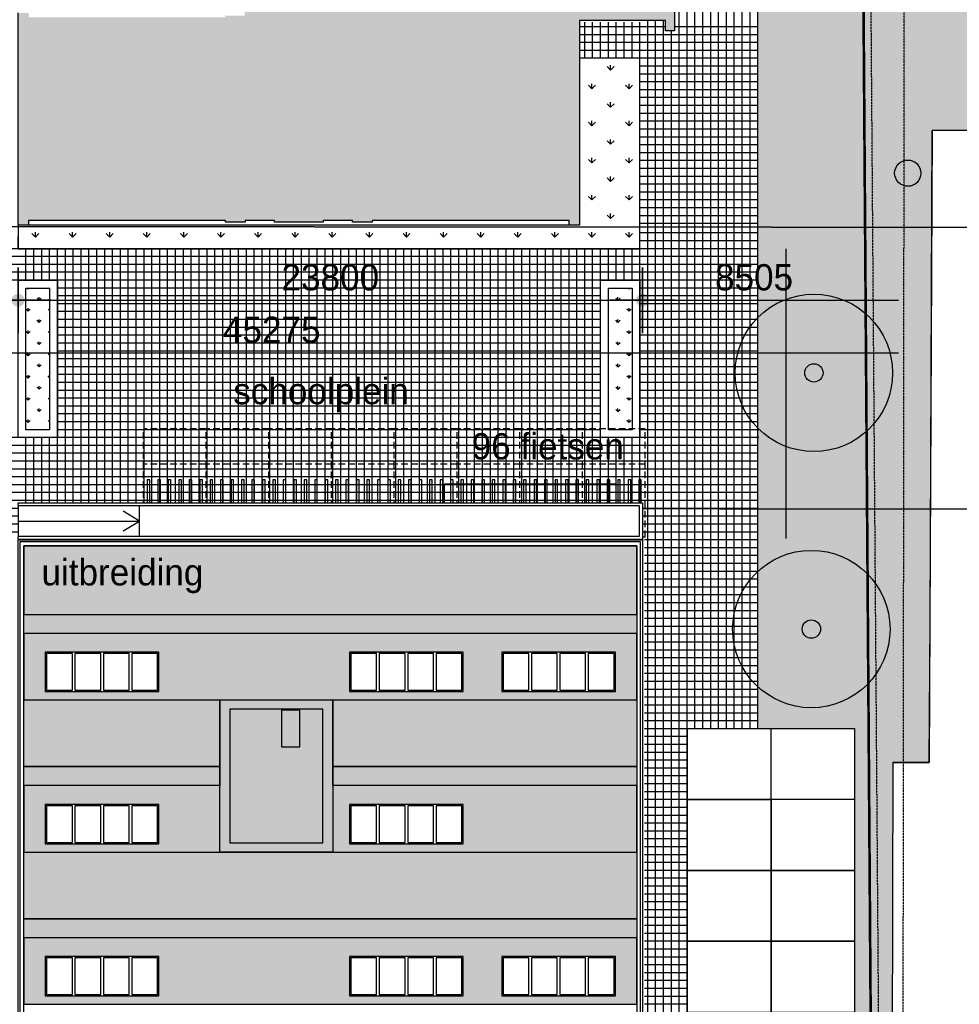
# Model space of a CAD drawing. Header units: millimetres. Extents: x -297000 to 504135, y -166520 to 252050.
# Tile 280 of 416: x -199298 to -163482, y 115711 to 153244. Entities that reach past the tile are written whole.
import ezdxf
from ezdxf.xclip import XClip

# ---------------------------------------------------------------- set-up
doc = ezdxf.new("R2010")
doc.units = ezdxf.units.MM
doc.header["$MEASUREMENT"] = 0
doc.header["$XCLIPFRAME"] = 0
doc.set_wipeout_variables(frame=1)
for name, pattern in [('CENTER', [50.8, 31.75, -6.35, 6.35, -6.35]), ('dSV_DASHED02', [0.9525, 0.635, -0.3175]), ('dSV_DASHED12', [0.5, 0.3, -0.2]), ('dSV_HIDDEN', [0.9525, 0.635, -0.3175]), ('HIDDEN', [0.375, 0.25, -0.125]), ('HIDDENX2', [0.75, 0.5, -0.25])]:
    doc.linetypes.add(name, pattern=pattern)
doc.layers.get('Defpoints').update_dxf_attribs({"color": 6})
for name, color, linetype in [('0-SOLID1', 253, 'Continuous'), ('000_bestrating', 9, 'Continuous'), ('000_bestratinghatch', 251, 'Continuous'), ('000_FRAME_G', 7, 'Continuous'), ('000_green', 52, 'Continuous'), ('000_rooilijnen', 30, 'Continuous'), ('000_straatmeubels', 1, 'Continuous'), ('00waarschijnlijke bouwvlek', 1, 'Continuous'), ('010_D0500_D', 1, 'Continuous'), ('210_WALEX_E', 2, 'Continuous'), ('220_WALIN_G', 1, 'Continuous'), ('240_STAIR_G', 1, 'Continuous'), ('890_FURNI_G', 8, 'Continuous'), ('ALG_Projectgrens', 3, 'dSV_BLOKLIJN03'), ('MB_bebouwing', 7, 'Continuous'), ('MB_boom', 8, 'Continuous'), ('MB_gebr_scheiding_verh', 8, 'Continuous'), ('MB_meubilair', 9, 'Continuous'), ('MB_uitbouw_zwevend', 9, 'dSV_DASHED02'), ('MB_verhard', 8, 'Continuous'), ('NW_Uitgiftegrens_Fictief', 3, 'dSV_HIDDEN'), ('VELOPA-Hidden', 3, 'HIDDEN')]:
    doc.layers.add(name, color=color, linetype=linetype)
doc.layers.add('070_DRAID_N', color=30, linetype='Continuous', plot=False)
doc.styles.add('VMX 2 MEDIUM 100', font='unvr55w.TTF', dxfattribs={"height": 200})
doc.styles.add('VMX 2 MEDIUM 500', font='unvr55w.TTF', dxfattribs={"height": 1000})
doc.linetypes.add('dSV_BLOKLIJN03', pattern='A,0,-1,[139,dSV.shx,S=1,R=0,X=0,Y=0],-1.5,[141,dSV.shx,S=1,R=0,X=0,Y=0],-1', length=3.5)
doc.dimstyles.get("Standard").update_dxf_attribs({"dimtxt": 0.18, "dimasz": 0.18, "dimexe": 0.18, "dimexo": 0.0625, "dimgap": 0.09, "dimtad": 0, "dimtih": 1, "dimtoh": 1, "dimdec": 4, "dimzin": 0, "dimdsep": 46, "dimtxsty": 'Standard', "dimcen": 0.09, "dimadec": 0, "dimazin": 0, "dimtfac": 1, "dimtdec": 4, "dimtofl": 0, "dimtmove": 0, "dimatfit": 3, "dimfxl": 0, "dimtolj": 1, "dimtzin": 0, "dimarcsym": 0})
doc.dimstyles.new('VMX 500', dxfattribs={"dimscale": 500, "dimtxt": 1, "dimasz": 1, "dimexe": 2, "dimexo": 2, "dimgap": 0.7, "dimtad": 1, "dimdec": 0, "dimdsep": 46, "dimtxsty": 'VMX 2 MEDIUM 500', "dimblk1": 'VMX-DIM-ARROW', "dimblk2": 'VMX-DIM-ARROW', "dimsah": 1, "dimcen": 1, "dimdle": 2, "dimse1": 1, "dimse2": 1, "dimclrd": 256, "dimclre": 256, "dimclrt": 256, "dimadec": 0, "dimazin": 0, "dimtm": 1e-09, "dimtfac": 1, "dimtdec": 0, "dimtmove": 2, "dimatfit": 2, "dimldrblk": 'VMX-DIM-ARROW', "dimfxl": 0, "dimtolj": 2, "dimlwd": -1, "dimarcsym": 0})

# ---------------------------------------------------------------- blocks, each defined once
blk = doc.blocks.new('2')
at = {"layer": '890_FURNI_G'}
for points in [[(324751, 79133), (326927, 79133), (326927, 79033), (324751, 79033)], [(324751, 78733), (326927, 78733), (326927, 78633), (324751, 78633)], [(324751, 78333), (326927, 78333), (326927, 78233), (324751, 78233)], [(324751, 77933), (326927, 77933), (326927, 77833), (324751, 77833)], [(324751, 77533), (326927, 77533), (326927, 77433), (324751, 77433)], [(324751, 77133), (326927, 77133), (326927, 77033), (324751, 77033)]]:
    blk.add_lwpolyline(points, close=True, dxfattribs=at)
at = {"layer": 'Defpoints', "linetype": 'HIDDENX2', "ltscale": 500}
for p, q in [((324751, 79278), (328881, 79278)), ((324751, 79278), (324751, 76888)), ((327531, 79278), (327531, 76888)), ((328881, 79278), (328881, 76888)), ((324751, 76888), (328881, 76888))]:
    blk.add_line(p, q, dxfattribs=at)
blk = doc.blocks.new('*D1188')
at = {"layer": '000_FRAME_G', "color": 0, "lineweight": -2}
for p, q in [((-191354, 309839), (-212754, 309839)), ((-212754, 309839), (-212754, 309390)), ((-212754, 308940), (-212754, 309389)), ((-212754, 308939), (-212754, 308939))]:
    blk.add_line(p, q, dxfattribs=at)
at = {"layer": '000_FRAME_G', "color": 0}
for points in [[(-212754, 309839), (-212754, 309839), (-212754, 309839)], [(-212754, 308940), (-212754, 308940), (-212754, 308939)]]:
    blk.add_solid(points, dxfattribs=at)
at = {"layer": 'Defpoints', "color": 0}
for p in [(-212754, 309839), (-191354, 309839), (-212754, 308939)]:
    blk.add_point(p, dxfattribs=at)
at = {"layer": '000_FRAME_G', "color": 0, "insert": (-212754, 309389), "char_height": 0.18, "attachment_point": 5}
blk.add_mtext('\\A1;900.0000', dxfattribs=at)
blk = doc.blocks.new('Boom')
at = {"color": 1, "linetype": 'ByBlock', "lineweight": -2}
blk.add_circle((0, 0), 0.35, dxfattribs=at)
blk = doc.blocks.new('Nutskast')
at = {"color": 0, "linetype": 'ByBlock', "lineweight": -2}
blk.add_circle((0, 0), 0.5, dxfattribs=at)
blk = doc.blocks.new('VMX-DIM-ARROW')
h = blk.add_hatch(color=256)
edge = h.paths.add_edge_path()
edge.add_arc((0, 0), 0.5, 0, 360)
for p, q in [((0, 2.5), (0, -2.5)), ((-2.5, 0), (2.5, 0))]:
    blk.add_line(p, q)
blk = doc.blocks.new('*D872')
at = {"layer": '010_D0500_D'}
blk.add_line((-206773, 142549), (-199858, 142549), dxfattribs=at)
at = {"layer": 'Defpoints', "color": 0}
for p in [(-199358, 144515), (-207273, 142549), (-199358, 142549)]:
    blk.add_point(p, dxfattribs=at)
at = {"layer": '010_D0500_D', "xscale": 500, "yscale": 500, "zscale": 500, "rotation": 180}
blk.add_blockref('VMX-DIM-ARROW', (-207273, 142549), dxfattribs=at)
at = {"layer": '010_D0500_D', "xscale": 500, "yscale": 500, "zscale": 500}
blk.add_blockref('VMX-DIM-ARROW', (-199358, 142549), dxfattribs=at)
at = {"layer": '010_D0500_D', "insert": (-203315, 143417), "char_height": 1000, "attachment_point": 5, "style": 'VMX 2 MEDIUM 500'}
blk.add_mtext('\\A2;7915', dxfattribs=at)
blk = doc.blocks.new('*D873')
at = {"layer": '010_D0500_D'}
blk.add_line((-198858, 142549), (-176057, 142549), dxfattribs=at)
at = {"layer": 'Defpoints', "color": 0}
for p in [(-199358, 144515), (-175557, 142549), (-175557, 133411)]:
    blk.add_point(p, dxfattribs=at)
at = {"layer": '010_D0500_D', "xscale": 500, "yscale": 500, "zscale": 500, "rotation": 180}
blk.add_blockref('VMX-DIM-ARROW', (-199358, 142549), dxfattribs=at)
at = {"layer": '010_D0500_D', "xscale": 500, "yscale": 500, "zscale": 500}
blk.add_blockref('VMX-DIM-ARROW', (-175557, 142549), dxfattribs=at)
at = {"layer": '010_D0500_D', "insert": (-187458, 143417), "char_height": 1000, "attachment_point": 5, "style": 'VMX 2 MEDIUM 500'}
blk.add_mtext('\\A2;23800', dxfattribs=at)
blk = doc.blocks.new('*D874')
at = {"layer": '010_D0500_D'}
blk.add_line((-175057, 142550), (-167552, 142550), dxfattribs=at)
at = {"layer": 'Defpoints', "color": 0}
for p in [(-167052, 142550), (-167052, 142550), (-175557, 133411)]:
    blk.add_point(p, dxfattribs=at)
at = {"layer": '010_D0500_D', "xscale": 500, "yscale": 500, "zscale": 500, "rotation": 180}
blk.add_blockref('VMX-DIM-ARROW', (-175557, 142550), dxfattribs=at)
at = {"layer": '010_D0500_D', "xscale": 500, "yscale": 500, "zscale": 500}
blk.add_blockref('VMX-DIM-ARROW', (-167052, 142550), dxfattribs=at)
at = {"layer": '010_D0500_D', "insert": (-171305, 143418), "char_height": 1000, "attachment_point": 5, "style": 'VMX 2 MEDIUM 500'}
blk.add_mtext('\\A2;8505', dxfattribs=at)
blk = doc.blocks.new('*D876')
at = {"layer": '010_D0500_D'}
blk.add_line((-211827, 140550), (-167552, 140550), dxfattribs=at)
at = {"layer": 'Defpoints', "color": 0}
for p in [(-212327, 143053), (-167052, 140550), (-167052, 140550)]:
    blk.add_point(p, dxfattribs=at)
at = {"layer": '010_D0500_D', "xscale": 500, "yscale": 500, "zscale": 500, "rotation": 180}
blk.add_blockref('VMX-DIM-ARROW', (-212327, 140550), dxfattribs=at)
at = {"layer": '010_D0500_D', "xscale": 500, "yscale": 500, "zscale": 500}
blk.add_blockref('VMX-DIM-ARROW', (-167052, 140550), dxfattribs=at)
at = {"layer": '010_D0500_D', "insert": (-189690, 141418), "char_height": 1000, "attachment_point": 5, "style": 'VMX 2 MEDIUM 500'}
blk.add_mtext('\\A2;45275', dxfattribs=at)
blk = doc.blocks.new('1006_X-00.01')
h = blk.add_hatch(color=253)
h.paths.add_polyline_path([(-189174.267, 294996.10558), (-189174.267, 297616.10558), (-212534.267, 297616.10558), (-212534.267, 294996.10558)])
h.paths.add_polyline_path([(-212534.267, 294276.10558), (-212534.267, 294996.10558), (-189174.267, 294996.10558), (-189174.267, 294276.10558)])
h = blk.add_hatch(color=253)
h.paths.add_polyline_path([(-189174.267, 291736.10558), (-189174.267, 289196.10558), (-200761.04716, 289196.10558), (-200761.04716, 291736.10558)])
h.paths.add_polyline_path([(-200761.04716, 288476.10558), (-200761.04716, 289196.10558), (-189174.267, 289196.10558), (-189174.267, 288476.10558)])
h.paths.add_polyline_path([(-205061.11703, 291736.10368), (-205061.11703, 289196.10368), (-212534.267, 289196.10558), (-212534.267, 291736.10558)])
h.paths.add_polyline_path([(-212534.267, 288476.10558), (-212534.267, 289196.10558), (-205061.11703, 289196.10368), (-205061.11703, 288476.0426)])
h = blk.add_hatch(color=253)
h.paths.add_polyline_path([(-189174.267, 285936.10368), (-189174.267, 283396.10368), (-212534.267, 283396.10368), (-212534.267, 285936.10368)])
h.paths.add_polyline_path([(-212534.267, 282676.10368), (-212534.267, 283396.10368), (-189174.267, 283396.10368), (-189174.267, 282676.10368)])
at = {"layer": '0-SOLID1'}
for color, points in [(251, [(-212754.267, 330109.40701), (-212754.267, 338199.40701), (-212354.267, 338199.40701), (-212354.267, 338024.40701), (-204854.267, 338024.40701), (-204854.267, 338089.40701), (-204094.267, 338089.40701), (-204094.267, 338024.40701), (-202984.267, 338024.40701), (-202984.267, 338089.40701), (-201854.267, 338089.40701), (-201854.267, 338024.40701), (-199794.267, 338024.40701), (-199794.267, 338089.40701), (-199254.267, 338089.40701), (-199254.267, 338024.40701), (-191754.267, 338024.40701), (-191754.267, 338199.40701), (-191354.267, 338199.40701), (-191354.267, 330398.40701), (-188079.267, 330398.40701), (-188079.267, 330798.40701), (-187729.267, 330798.40701), (-187729.267, 326619.40701), (-187689.267, 326619.40701), (-187689.267, 321419.40701), (-187729.267, 321419.40701), (-187729.267, 317240.40701), (-188079.267, 317240.40701), (-188079.267, 317640.40701), (-191354.267, 317640.40701), (-191354.267, 309839.40701), (-191754.267, 309839.40701), (-191754.267, 310014.40701), (-199254.267, 310014.40701), (-199254.267, 309949.40701), (-200014.267, 309949.40701), (-200014.267, 310014.40701), (-201124.267, 310014.40701), (-201124.267, 309949.40701), (-202984.267, 309949.40701), (-202984.267, 310014.40701), (-204094.267, 310014.40701), (-204094.267, 309949.40701), (-204854.267, 309949.40701), (-204854.267, 310014.40701), (-212354.267, 310014.40701), (-212354.267, 309839.40701), (-212754.267, 309839.40701), (-212754.267, 317929.40701), (-212354.267, 317929.40701), (-212354.267, 317754.40701), (-204854.267, 317754.40701), (-204854.267, 317819.40701), (-204119.267, 317819.40701), (-204119.267, 330219.40701), (-204854.267, 330219.40701), (-204854.267, 330284.40701), (-212354.267, 330284.40701), (-212354.267, 330109.40701)]), (252, [(-205061.11703, 291736.10558), (-200761.04716, 291736.10558), (-200761.04716, 285936.10558), (-205061.11703, 285936.10558)])]:
    blk.add_hatch(color=color, dxfattribs=at).paths.add_polyline_path(points)
h = blk.add_hatch(color=251, dxfattribs=at)
h.paths.add_polyline_path([(-189174.267, 291736.10558), (-189174.267, 294276.10558), (-212534.267, 294276.10558), (-212534.267, 291736.10558)])
h.paths.add_polyline_path([(-200120.9336, 292056.10558), (-195787.6004, 292056.10558), (-195787.6004, 293556.10558), (-200120.9336, 293556.10558)], flags=16)
h.paths.add_polyline_path([(-194320.9336, 292056.10558), (-189987.6004, 292056.10558), (-189987.6004, 293556.10558), (-194320.9336, 293556.10558)], flags=16)
h.paths.add_polyline_path([(-211720.93361, 292056.10558), (-207387.6004, 292056.10558), (-207387.6004, 293556.10558), (-211720.93361, 293556.10558)], flags=16)
h = blk.add_hatch(color=251, dxfattribs=at)
h.paths.add_polyline_path([(-189174.267, 285936.10558), (-189174.267, 288476.10558), (-200761.04716, 288476.10558), (-200761.04716, 285936.10558)])
h.paths.add_polyline_path([(-200120.93359, 286256.10368), (-195787.60039, 286256.10368), (-195787.60039, 287756.10368), (-200120.93359, 287756.10368)], flags=16)
h.paths.add_polyline_path([(-211720.9336, 286256.10368), (-207387.60039, 286256.10368), (-207387.60039, 287756.10368), (-211720.9336, 287756.10368)], flags=16)
h.paths.add_polyline_path([(-205061.11703, 285936.26563), (-205061.11703, 288476.0426), (-212534.267, 288476.10558), (-212534.267, 285936.10558)])
h = blk.add_hatch(color=251, dxfattribs=at)
h.paths.add_polyline_path([(-189174.267, 280136.10558), (-189174.267, 282676.10558), (-212534.267, 282676.10558), (-212534.267, 280136.10558)])
h.paths.add_polyline_path([(-211720.9336, 280456.10558), (-207387.6004, 280456.10558), (-207387.6004, 281956.10558), (-211720.9336, 281956.10558)], flags=16)
h.paths.add_polyline_path([(-200120.9336, 280456.10558), (-195787.60039, 280456.10558), (-195787.60039, 281956.10558), (-200120.9336, 281956.10558)], flags=16)
h.paths.add_polyline_path([(-194320.9336, 280456.10558), (-189987.60039, 280456.10558), (-189987.60039, 281956.10558), (-194320.9336, 281956.10558)], flags=16)
at = {"layer": '000_green'}
h = blk.add_hatch(dxfattribs=at)
h.set_pattern_fill('GRASS', color=253, scale=1500, style=0)
h.paths.add_polyline_path([(-144308.32381, 357755.52266), (-146477.88095, 356484.17621), (-147532.31875, 355375.95199), (-152283.18297, 355511.92703), (-152419.92402, 333516.3014), (-169261.83198, 333621.00314), (-169270.24697, 330309.98947), (-175867.09076, 330331.25004), (-175914.41487, 335751.21117), (-179051.63438, 335772.50909), (-178952.12271, 350430.74186), (-176032.18351, 350411.17934), (-175991.74077, 355556.50252), (-184536.21937, 355549.40871), (-184536.28211, 353398.12352), (-184175.00422, 353397.70859), (-184175.62066, 345394.77761), (-184550.0495, 345394.80645), (-184554.267, 290640.40701), (-180854.267, 290641.40701), (-180854.267, 274014.16744), (-180854.267, 269041.40701), (-178513.91265, 269039.40701), (-179449.14634, 273208.56298), (-179415.55971, 289349.50694), (-178027.28757, 289350.18674), (-177909.64473, 313445.08786), (-166263.03368, 313495.5948), (-166258.09167, 313862.45521), (-152415.34611, 313859.51301), (-152416.39399, 308929.35244), (-153224.4794, 308929.74765), (-153226.55183, 304692.17836), (-145677.95746, 304687.37493), (-145693.22683, 294681.54828), (-145789.05629, 284880.68523), (-155219.50278, 284919.14251), (-155281.10316, 279944.29524), (-165046.32525, 279923.3783), (-165101.50862, 274935.92857), (-174967.99501, 274907.77622), (-174951.08723, 269039.40701), (-168752.13774, 269039.40701), (-165047.30387, 269039.40701), (-155397.94667, 264808.37281), (-149427.47265, 266343.1806), (-143564.27096, 268247.13989), (-138784.81404, 270252.29364), (-134005.35711, 272257.44738), (-130704.36627, 273976.39268), (-124371.59051, 277273.9343), (-112391.52386, 284257.2006), (-103603.1101, 289626.42479), (-103128.45247, 291312.27773)])
h = blk.add_hatch(dxfattribs=at)
h.set_pattern_fill('GRASS', color=253, scale=1000, style=0)
h.paths.add_polyline_path([(-189054.267, 316196.53396), (-191354.267, 316196.53396), (-191354.267, 309758.78844), (-189054.267, 309757.11458)])
h.paths.add_polyline_path([(-189054.267, 308939.4071), (-189054.267, 309757.11458), (-212754.267, 309774.36257), (-212754.267, 308939.407)])
h = blk.add_hatch(dxfattribs=at)
h.set_pattern_fill('GRASS', color=253, scale=600, style=0)
h.paths.add_polyline_path([(-189354.267, 302039.40701), (-190254.267, 302039.40701), (-190254.267, 307439.40701), (-189354.267, 307439.40701)])
h.paths.add_polyline_path([(-211554.267, 302039.40701), (-212454.267, 302039.40701), (-212454.267, 307439.40701), (-211554.267, 307439.40701)])
at = {"layer": '000_bestrating'}
for p, q in [((-184554.267, 290640.40701), (-184554.267, 345325.673)), ((-186954.267, 290638.40701), (-186954.267, 290641.40701)), ((-186654.267, 290638.40701), (-186654.267, 290641.40701)), ((-186354.267, 290638.40701), (-186354.267, 290641.40701)), ((-186054.267, 290638.40701), (-186054.267, 290641.40701)), ((-185754.267, 290638.40701), (-185754.267, 290641.40701)), ((-185454.267, 290638.40701), (-185454.267, 290641.40701)), ((-185154.267, 290638.40701), (-185154.267, 290641.40701)), ((-184854.267, 290638.40701), (-184854.267, 290641.40701)), ((-184554.267, 290640.40701), (-184554.267, 290641.40701))]:
    blk.add_line(p, q, dxfattribs=at)
blk.add_lwpolyline([(-212754.267, 309774.36257), (-212754.267, 308939.40701), (-189054.267, 308939.40701), (-189053.67079, 309758.64245)], dxfattribs=at)
at = {"layer": '000_bestrating', "color": 9}
for points in [[(-187254.267, 287941.40701), (-184054.267, 287941.40701), (-184054.267, 290641.40701), (-187254.267, 290641.40701)], [(-187254.267, 285241.40701), (-184054.267, 285241.40701), (-184054.267, 287941.40701), (-187254.267, 287941.40701)], [(-184054.267, 285241.40701), (-180854.267, 285241.40701), (-180854.267, 287941.40701), (-184054.267, 287941.40701)], [(-187254.267, 282541.40701), (-184054.267, 282541.40701), (-184054.267, 285241.40701), (-187254.267, 285241.40701)], [(-184054.267, 282541.40701), (-180854.267, 282541.40701), (-180854.267, 285241.40701), (-184054.267, 285241.40701)], [(-187254.267, 279841.40701), (-184054.267, 279841.40701), (-184054.267, 282541.40701), (-187254.267, 282541.40701)], [(-184054.267, 279841.40701), (-180854.267, 279841.40701), (-180854.267, 282541.40701), (-184054.267, 282541.40701)]]:
    blk.add_lwpolyline(points, close=True, dxfattribs=at)
at = {"layer": '000_bestratinghatch'}
for p, q in [((-185454.267, 290641.40701), (-185454.267, 345325.673)), ((-185154.267, 290641.40701), (-185154.267, 345325.673)), ((-184854.267, 290641.40701), (-184854.267, 345325.673)), ((-186954.267, 290641.40701), (-186954.267, 345296.53396)), ((-186654.267, 290641.40701), (-186654.267, 345296.53396)), ((-186354.267, 290641.40701), (-186354.267, 345296.53396)), ((-186054.267, 290641.40701), (-186054.267, 345296.53396)), ((-185754.267, 290641.40701), (-185754.267, 345296.53396)), ((-187554.267, 269039.40701), (-187554.267, 337496.53485)), ((-187254.267, 269039.40701), (-187254.267, 337496.53485)), ((-191154.267, 316196.53396), (-191154.267, 317579.37195)), ((-190854.267, 316196.53396), (-190854.267, 317579.37195)), ((-190854.267, 316196.53396), (-190854.267, 317579.37195)), ((-190554.267, 316196.53396), (-190554.267, 317579.37195)), ((-190554.267, 316196.53396), (-190554.267, 317579.37195)), ((-190254.267, 316196.53396), (-190254.267, 317579.37195)), ((-189954.267, 316196.53396), (-189954.267, 317579.37195)), ((-189654.267, 316196.53396), (-189654.267, 317579.37195)), ((-189354.267, 316196.53396), (-189354.267, 317579.37195)), ((-189054.267, 297889.57488), (-189054.267, 317579.37195)), ((-188754.267, 269039.40701), (-188754.267, 317640.40701)), ((-188454.267, 269039.40701), (-188454.267, 317640.40701)), ((-188154.267, 269039.40701), (-188154.267, 317640.40701)), ((-188154.267, 269039.40701), (-188154.267, 317640.40701)), ((-188079.267, 317396.53396), (-191354.267, 317396.53396)), ((-187854.267, 269039.40701), (-187854.267, 317240.40701)), ((-187854.267, 269039.40701), (-187854.267, 317240.40701)), ((-184554.267, 317396.53396), (-187729.267, 317396.53396)), ((-184554.267, 317096.53396), (-191354.267, 317096.53396)), ((-184554.267, 316796.53396), (-191354.267, 316796.53396)), ((-184554.267, 316496.53396), (-191354.267, 316496.53396)), ((-184554.267, 316196.53396), (-191354.267, 316196.53396)), ((-184554.267, 315896.53396), (-189053.69544, 315896.53396)), ((-184554.267, 315296.53396), (-189053.74473, 315296.53396)), ((-184554.267, 315596.53396), (-189053.72009, 315596.53396)), ((-184554.267, 314996.53396), (-189053.76938, 314996.53396)), ((-184554.267, 314696.53396), (-189053.79403, 314696.53396)), ((-184554.267, 314396.53396), (-189053.81867, 314396.53396)), ((-184554.267, 313796.53396), (-189053.86796, 313796.53396)), ((-184554.267, 314096.53396), (-189053.84332, 314096.53396)), ((-184554.267, 313496.53396), (-189053.89261, 313496.53396)), ((-184554.267, 313196.53396), (-189053.91726, 313196.53396)), ((-184554.267, 312896.53396), (-189053.9419, 312896.53396)), ((-184554.267, 312296.53396), (-189053.9912, 312296.53396)), ((-184554.267, 312596.53396), (-189053.96655, 312596.53396)), ((-184554.267, 311996.53396), (-189054.01584, 311996.53396)), ((-184554.267, 311696.53396), (-189054.04049, 311696.53396)), ((-184554.267, 311396.53396), (-189054.06514, 311396.53396)), ((-184554.267, 310796.53396), (-189054.11443, 310796.53396)), ((-184554.267, 311096.53396), (-189054.08978, 311096.53396)), ((-184554.267, 310496.53396), (-189054.13908, 310496.53396)), ((-184554.267, 310196.53396), (-189054.16372, 310196.53396)), ((-184554.267, 309896.53396), (-189054.18837, 309896.53396)), ((-184554.267, 309539.32539), (-189054.21772, 309539.3349)), ((-184560.16182, 308939.40701), (-216354.267, 308939.40701)), ((-212454.267, 307739.40701), (-212454.267, 308939.40701)), ((-212454.267, 307739.40701), (-212454.267, 308939.40701)), ((-212454.267, 307739.40701), (-212454.267, 308939.40701)), ((-212154.267, 307739.40701), (-212154.267, 308939.40701)), ((-212154.267, 307739.40701), (-212154.267, 308939.40701)), ((-212154.267, 307739.40701), (-212154.267, 308939.40701)), ((-211854.267, 307739.40701), (-211854.267, 308939.40701)), ((-211554.267, 307739.40701), (-211554.267, 308939.40701)), ((-211254.267, 297889.57488), (-211254.267, 308939.40701)), ((-210954.267, 297889.57488), (-210954.267, 308939.40701)), ((-210654.267, 297889.57488), (-210654.267, 308939.40701)), ((-210354.267, 297889.57488), (-210354.267, 308939.40701)), ((-210054.267, 297889.57488), (-210054.267, 308939.40701)), ((-210054.267, 297889.57488), (-210054.267, 308939.40701)), ((-209754.267, 297889.57488), (-209754.267, 308939.40701)), ((-209754.267, 297889.57488), (-209754.267, 308939.40701)), ((-209454.267, 297889.57488), (-209454.267, 308939.40701)), ((-209154.267, 297889.57488), (-209154.267, 308939.40701)), ((-208854.267, 297889.57488), (-208854.267, 308939.40701)), ((-208554.267, 297889.57488), (-208554.267, 308939.40701)), ((-208254.267, 297889.57488), (-208254.267, 308939.40701)), ((-207954.267, 297889.57488), (-207954.267, 308939.40701)), ((-207654.267, 297889.57488), (-207654.267, 308939.40701)), ((-207654.267, 297889.57488), (-207654.267, 308939.40701)), ((-207354.267, 297889.57488), (-207354.267, 308939.40701)), ((-207354.267, 297889.57488), (-207354.267, 308939.40701)), ((-207054.267, 297889.57488), (-207054.267, 308939.40701)), ((-206754.267, 297889.57488), (-206754.267, 308939.40701)), ((-206454.267, 297889.57488), (-206454.267, 308939.40701)), ((-206154.267, 297889.57488), (-206154.267, 308939.40701)), ((-205854.267, 297889.57488), (-205854.267, 308939.40701)), ((-205554.267, 297889.57488), (-205554.267, 308939.40701)), ((-205254.267, 297889.57488), (-205254.267, 308939.40701)), ((-205254.267, 297889.57488), (-205254.267, 308939.40701)), ((-204954.267, 297889.57488), (-204954.267, 308939.40701)), ((-204954.267, 297889.57488), (-204954.267, 308939.40701)), ((-204654.267, 297889.57488), (-204654.267, 308939.40701)), ((-204354.267, 297889.57488), (-204354.267, 308939.40701)), ((-204054.267, 297889.57488), (-204054.267, 308939.40701)), ((-203754.267, 297889.57488), (-203754.267, 308939.40701)), ((-203454.267, 297889.57488), (-203454.267, 308939.40701)), ((-203154.267, 297889.57488), (-203154.267, 308939.40701)), ((-202854.267, 297889.57488), (-202854.267, 308939.40701)), ((-202554.267, 297889.57488), (-202554.267, 308939.40701)), ((-202254.267, 297889.57488), (-202254.267, 308939.40701)), ((-201954.267, 297889.57488), (-201954.267, 308939.40701)), ((-201654.267, 297889.57488), (-201654.267, 308939.40701)), ((-201654.267, 297889.57488), (-201654.267, 308939.40701)), ((-201354.267, 297889.57488), (-201354.267, 308939.40701)), ((-201354.267, 297889.57488), (-201354.267, 308939.40701)), ((-201054.267, 297889.57488), (-201054.267, 308939.40701)), ((-200754.267, 297889.57488), (-200754.267, 308939.40701)), ((-200454.267, 297889.57488), (-200454.267, 308939.40701)), ((-200154.267, 297889.57488), (-200154.267, 308939.40701)), ((-199854.267, 297889.57488), (-199854.267, 308939.40701)), ((-199554.267, 297889.57488), (-199554.267, 308939.40701)), ((-199254.267, 297889.57488), (-199254.267, 308939.40701)), ((-198954.267, 297889.57488), (-198954.267, 308939.40701)), ((-198654.267, 297889.57488), (-198654.267, 308939.40701)), ((-198354.267, 297889.57488), (-198354.267, 308939.40701)), ((-198054.267, 297889.57488), (-198054.267, 308939.40701)), ((-198054.267, 297889.57488), (-198054.267, 308939.40701)), ((-197754.267, 297889.57488), (-197754.267, 308939.40701)), ((-197754.267, 297889.57488), (-197754.267, 308939.40701)), ((-197454.267, 297889.57488), (-197454.267, 308939.40701)), ((-197154.267, 297889.57488), (-197154.267, 308939.40701)), ((-196854.267, 297889.57488), (-196854.267, 308939.40701)), ((-196554.267, 297889.57488), (-196554.267, 308939.40701)), ((-196254.267, 297889.57488), (-196254.267, 308939.40701)), ((-195954.267, 297889.57488), (-195954.267, 308939.40701)), ((-195654.267, 297889.57488), (-195654.267, 308939.40701)), ((-195354.267, 297889.57488), (-195354.267, 308939.40701)), ((-195054.267, 297889.57488), (-195054.267, 308939.40701)), ((-194754.267, 297889.57488), (-194754.267, 308939.40701)), ((-194454.267, 297889.57488), (-194454.267, 308939.40701)), ((-194154.267, 297889.57488), (-194154.267, 308939.40701)), ((-194154.267, 297889.57488), (-194154.267, 308939.40701)), ((-193854.267, 297889.57488), (-193854.267, 308939.40701)), ((-193554.267, 297889.57488), (-193554.267, 308939.40701)), ((-193254.267, 297889.57488), (-193254.267, 308939.40701)), ((-192954.267, 297889.57488), (-192954.267, 308939.40701)), ((-192654.267, 297889.57488), (-192654.267, 308939.40701)), ((-192354.267, 297889.57488), (-192354.267, 308939.40701)), ((-192054.267, 297889.57488), (-192054.267, 308939.40701)), ((-191754.267, 297889.57488), (-191754.267, 308939.40701)), ((-191454.267, 297889.57488), (-191454.267, 308939.40701)), ((-191154.267, 297889.57488), (-191154.267, 308939.407)), ((-190854.267, 297889.57488), (-190854.267, 308939.407)), ((-190854.267, 297889.57488), (-190854.267, 308939.407)), ((-190554.267, 297889.57488), (-190554.267, 308939.407)), ((-190554.267, 297889.57488), (-190554.267, 308939.407)), ((-190254.267, 307739.40701), (-190254.267, 308939.407)), ((-189954.267, 307739.40701), (-189954.267, 308939.407)), ((-189654.267, 307739.40701), (-189654.267, 308939.407)), ((-189354.267, 307739.40701), (-189354.267, 308939.407)), ((-184560.16182, 309239.40701), (-189054.24236, 309239.40701)), ((-183478.23697, 297889.57488), (-183478.23697, 308939.40701)), ((-184554.267, 308639.40701), (-225054.267, 308639.48549)), ((-184554.267, 308339.40701), (-225054.267, 308339.48549)), ((-184554.267, 308039.40701), (-216354.267, 308039.40701)), ((-184554.267, 307739.40701), (-216354.267, 307739.40701)), ((-190554.267, 307439.40701), (-211254.267, 307439.40701)), ((-184554.267, 307439.40701), (-189054.267, 307439.40701)), ((-190554.267, 307139.40701), (-211254.267, 307139.40701)), ((-184548.37218, 307139.40701), (-189054.267, 307139.40701)), ((-190554.267, 306839.40701), (-211254.267, 306839.40701)), ((-184548.37218, 306839.40701), (-189054.267, 306839.40701)), ((-190554.267, 306539.40701), (-211254.267, 306539.40701)), ((-184548.37218, 306539.40701), (-189054.267, 306539.40701)), ((-190554.267, 306239.40701), (-211254.267, 306239.40701)), ((-190554.267, 305939.40701), (-211254.267, 305939.40701)), ((-184548.37218, 306239.40701), (-189054.267, 306239.40701)), ((-184548.37218, 305939.40701), (-189054.267, 305939.40701)), ((-190554.267, 305639.40701), (-211254.267, 305639.40701)), ((-184548.37218, 305639.40701), (-189054.267, 305639.40701)), ((-190554.267, 305339.40701), (-211254.267, 305339.40701)), ((-184548.37218, 305339.40701), (-189054.267, 305339.40701)), ((-190554.267, 305039.40701), (-211254.267, 305039.40701)), ((-184548.37218, 305039.40701), (-189054.267, 305039.40701)), ((-190554.267, 304739.40701), (-211254.267, 304739.40701)), ((-190554.267, 304439.40701), (-211254.267, 304439.40701)), ((-184548.37218, 304739.40701), (-189054.267, 304739.40701)), ((-184548.37218, 304439.40701), (-189054.267, 304439.40701)), ((-190554.267, 304139.40701), (-211254.267, 304139.40701)), ((-184548.37218, 304139.40701), (-189054.267, 304139.40701)), ((-190554.267, 303839.40701), (-211254.267, 303839.40701)), ((-184548.37218, 303839.40701), (-189054.267, 303839.40701)), ((-190554.267, 303539.40701), (-211254.267, 303539.40701)), ((-184554.267, 303539.40701), (-189054.267, 303539.40701)), ((-190554.267, 303239.40701), (-211254.267, 303239.40701)), ((-190554.267, 302939.40701), (-211254.267, 302939.40701)), ((-184554.267, 303239.40701), (-189054.267, 303239.40701)), ((-184554.267, 302939.40701), (-189054.267, 302939.40701)), ((-190554.267, 302639.40701), (-211254.267, 302639.40701)), ((-184554.267, 302639.40701), (-189054.267, 302639.40701)), ((-190554.267, 302339.40701), (-211254.267, 302339.40701)), ((-184554.267, 302339.40701), (-189054.267, 302339.40701)), ((-190554.267, 302039.40701), (-211254.267, 302039.40701)), ((-184524.12687, 302039.40701), (-189054.267, 302039.40701)), ((-184549.38565, 301439.40701), (-225054.267, 301439.40701)), ((-184548.37218, 301739.40701), (-223554.267, 301739.40701)), ((-211554.267, 301439.40701), (-216354.267, 301439.40701)), ((-212454.267, 297889.57488), (-212454.267, 301739.40701)), ((-212454.267, 297889.57488), (-212454.267, 301739.40701)), ((-212454.267, 297916.31195), (-212454.267, 301739.40701)), ((-212154.267, 297889.57488), (-212154.267, 301739.40701)), ((-212154.267, 297889.57488), (-212154.267, 301739.40701)), ((-212154.267, 297916.31195), (-212154.267, 301739.40701)), ((-211854.267, 297889.57488), (-211854.267, 301739.40701)), ((-184524.12687, 301739.40701), (-211554.267, 301739.40701)), ((-211554.267, 297889.57488), (-211554.267, 301739.40701)), ((-184548.37218, 301439.40701), (-211554.267, 301439.40701)), ((-190254.267, 297889.57488), (-190254.267, 301739.40701)), ((-189954.267, 297889.57488), (-189954.267, 301739.40701)), ((-189654.267, 297889.57488), (-189654.267, 301739.40701)), ((-189354.267, 297889.57488), (-189354.267, 301739.40701)), ((-184548.37218, 301139.40701), (-225054.267, 301139.40701)), ((-211554.267, 301139.40701), (-216354.267, 301139.40701)), ((-184549.38565, 301139.40701), (-211554.267, 301139.40701)), ((-184549.38565, 300839.40701), (-225054.267, 300839.40701)), ((-184548.37218, 300539.40701), (-225054.267, 300539.40701)), ((-184554.267, 300239.40701), (-225054.267, 300239.40701)), ((-184554.267, 299939.40701), (-225054.267, 299939.40701)), ((-184554.267, 299639.40701), (-225054.267, 299639.40701)), ((-184554.267, 299339.40701), (-225054.267, 299339.40701)), ((-184554.267, 299039.40701), (-225054.267, 299039.40701)), ((-184554.267, 298739.40701), (-225054.267, 298739.40701)), ((-184554.267, 298439.40701), (-225054.267, 298439.40701)), ((-184554.267, 298139.40701), (-225054.267, 298139.40701)), ((-184554.267, 297839.40701), (-188874.06063, 297839.40701)), ((-184554.267, 297539.40701), (-188874.06063, 297539.40701)), ((-184554.267, 297239.40701), (-188874.06063, 297239.40701)), ((-184554.267, 296939.40701), (-188874.06063, 296939.40701)), ((-184554.267, 296639.40701), (-188874.06063, 296639.40701)), ((-184554.267, 296339.40701), (-188874.06063, 296339.40701)), ((-184554.267, 296039.40701), (-188874.06063, 296039.40701)), ((-184554.267, 295739.40701), (-188874.06063, 295739.40701)), ((-184554.267, 295439.40701), (-188874.06063, 295439.40701)), ((-184554.267, 295139.40701), (-188874.06063, 295139.40701)), ((-184554.267, 294839.40701), (-188874.06063, 294839.40701)), ((-184554.267, 294539.40701), (-188874.06063, 294539.40701)), ((-184554.267, 294239.40701), (-188874.06063, 294239.40701)), ((-184554.267, 293939.40701), (-188874.06063, 293939.40701)), ((-184554.267, 293639.40701), (-188874.06063, 293639.40701)), ((-184554.267, 293339.40701), (-188874.06063, 293339.40701)), ((-184554.267, 293039.90701), (-188874.06063, 293039.90701)), ((-184554.267, 292739.90701), (-188874.06063, 292739.90701)), ((-184554.267, 292439.90701), (-188874.06063, 292439.90701)), ((-184554.267, 292139.90701), (-188874.06063, 292139.90701)), ((-184554.267, 291839.90701), (-188874.06063, 291839.90701)), ((-184554.267, 291539.90701), (-188874.06063, 291539.90701)), ((-184554.267, 291239.90701), (-188874.06063, 291239.90701)), ((-184554.267, 290939.90701), (-188874.06063, 290939.90701)), ((-184554.267, 290641.40701), (-188874.06063, 290640.40701)), ((-187254.267, 290340.40701), (-188874.06063, 290340.40701)), ((-187254.267, 290040.40701), (-188874.06063, 290040.40701)), ((-187254.267, 289740.40701), (-188874.06063, 289740.40701)), ((-187254.267, 289440.40701), (-188874.06063, 289440.40701)), ((-187254.267, 289140.40701), (-188874.06063, 289140.40701)), ((-187254.267, 288840.40701), (-188874.06063, 288840.40701)), ((-187254.267, 288540.90701), (-188874.06063, 288540.90701)), ((-187254.267, 288240.90701), (-188874.06063, 288240.90701)), ((-187254.267, 287941.40701), (-188874.06063, 287941.40701)), ((-187254.267, 287639.40701), (-188874.06063, 287639.40701)), ((-187254.267, 287339.40701), (-188874.06063, 287339.40701)), ((-187254.267, 287039.40701), (-188874.06063, 287039.40701)), ((-187254.267, 286739.40701), (-188874.06063, 286739.40701)), ((-187254.267, 286439.40701), (-188874.06063, 286439.40701)), ((-187254.267, 286139.40701), (-188874.06063, 286139.40701)), ((-187254.267, 285839.40701), (-188874.06063, 285839.40701)), ((-187254.267, 285539.40701), (-188874.06063, 285539.40701)), ((-187254.267, 285239.40701), (-188874.06063, 285239.40701)), ((-187254.267, 284939.40701), (-188874.06063, 284939.40701)), ((-187254.267, 284639.40701), (-188874.06063, 284639.40701)), ((-187254.267, 284339.40701), (-188874.06063, 284339.40701)), ((-187254.267, 284039.40701), (-188874.06063, 284039.40701)), ((-187254.267, 283739.40701), (-188874.06063, 283739.40701)), ((-187254.267, 283439.40701), (-188874.06063, 283439.40701)), ((-187254.267, 283139.40701), (-188874.06063, 283139.40701)), ((-187254.267, 282839.40701), (-188874.06063, 282839.40701)), ((-187254.267, 282539.40701), (-188874.06063, 282539.40701)), ((-187254.267, 282239.40701), (-188874.06063, 282239.40701)), ((-187254.267, 281939.40701), (-188874.06063, 281939.40701)), ((-187254.267, 281639.40701), (-188874.06063, 281639.40701)), ((-187254.267, 281339.40701), (-188874.06063, 281339.40701)), ((-187254.267, 281039.40701), (-188874.06063, 281039.40701)), ((-187254.267, 280739.40701), (-188874.06063, 280739.40701)), ((-187254.267, 280439.40701), (-188874.06063, 280439.40701)), ((-187254.267, 280139.40701), (-188874.06063, 280139.40701))]:
    blk.add_line(p, q, dxfattribs=at)
at = {"layer": '000_FRAME_G', "color": 1}
for points in [[(-211254.267, 301739.40701), (-212754.267, 301739.40701), (-212754.267, 307739.40701), (-211254.267, 307739.40701)], [(-211554.267, 302039.40701), (-212454.267, 302039.40701), (-212454.267, 307439.40701), (-211554.267, 307439.40701)], [(-189054.267, 301739.40701), (-190554.267, 301739.40701), (-190554.267, 307739.40701), (-189054.267, 307739.40701)], [(-189354.267, 302039.40701), (-190254.267, 302039.40701), (-190254.267, 307439.40701), (-189354.267, 307439.40701)]]:
    blk.add_lwpolyline(points, close=True, dxfattribs=at)
at = {"layer": '000_FRAME_G'}
blk.add_lwpolyline([(-190254.267, 307739.40701), (-189054.267, 307739.40701), (-189054.267, 301739.40701), (-190254.267, 301739.40701)], dxfattribs=at)
at = {"layer": '000_green', "color": 9}
for points in [[(-166263.03368, 313495.5948), (-177909.64473, 313445.08786), (-178027.28757, 289350.18674), (-179415.55971, 289349.50694), (-179449.14634, 273208.56298), (-178513.91265, 269039.40701), (-180854.267, 269041.40701), (-180854.267, 274441.40701)], [(-180854.267, 274014.16744), (-180854.267, 290641.40701), (-184554.267, 290640.40701), (-184550.0495, 345394.80645), (-184175.62066, 345394.77761), (-184175.00422, 353397.70859), (-184536.28211, 353398.12352), (-184536.21937, 355549.40871), (-175991.74077, 355556.50252), (-176032.18351, 350411.17934), (-178952.12271, 350430.74186), (-179051.63438, 335772.50909), (-175914.41487, 335751.21117)]]:
    blk.add_lwpolyline(points, dxfattribs=at)
at = {"layer": '000_rooilijnen', "color": 8, "linetype": 'dSV_DASHED12', "ltscale": 10}
for p, q in [((-95100.12456, 309688.73822), (-401242.93325, 309911.53768)), ((-94958.49676, 298950.38477), (-401101.30545, 299173.18424))]:
    blk.add_line(p, q, dxfattribs=at)
at = {"layer": '000_straatmeubels'}
blk.add_lwpolyline([(-212754.267, 309839.40701), (-212754.267, 308939.407), (-189054.267, 308939.4071), (-189054.267, 316196.53396), (-191353.67079, 316196.53396)], dxfattribs=at)
at = {"layer": '00waarschijnlijke bouwvlek', "color": 7, "linetype": 'CENTER', "ltscale": 50, "const_width": 100}
blk.add_lwpolyline([(-188954.267, 274036.29156), (-188954.267, 274036.29156), (-180216.66076, 274012.4259), (-180557.18006, 322211.69049), (-181831.92092, 322211.69049), (-182003.42463, 355392.6354), (-182003.42463, 355392.6354)], dxfattribs=at)
at = {"layer": '070_DRAID_N', "color": 7}
blk.add_line((-188953.9469, 297836.26563), (-188953.9469, 297857.25843), dxfattribs=at)
at = {"layer": '210_WALEX_E', "color": 3}
blk.add_lwpolyline([(-187729.267, 321419.40701), (-187729.267, 317240.40701), (-188079.267, 317240.40701), (-188079.267, 317640.40701), (-191354.267, 317640.40701), (-191354.267, 309839.40701), (-191754.267, 309839.40701), (-191754.267, 310014.40701), (-199254.267, 310014.40701), (-199254.267, 309949.40701), (-200014.267, 309949.40701), (-200014.267, 310014.40701), (-201124.267, 310014.40701), (-201124.267, 309949.40701), (-202984.267, 309949.40701), (-202984.267, 310014.40701), (-204094.267, 310014.40701), (-204094.267, 309949.40701), (-204854.267, 309949.40701), (-204854.267, 310014.40701), (-212354.267, 310014.40701), (-212354.267, 309839.40701), (-212754.267, 309839.40701), (-212754.267, 317929.40701)], dxfattribs=at)
at = {"layer": '220_WALIN_G'}
for points in [[(-189174.267, 294996.10558), (-189174.267, 297616.10558), (-212534.267, 297616.10558), (-212534.267, 294996.10558)], [(-212534.267, 294276.10558), (-212534.267, 294996.10558), (-189174.267, 294996.10558), (-189174.267, 294276.10558)], [(-189174.267, 291736.10558), (-189174.267, 294276.10558), (-212534.267, 294276.10558), (-212534.267, 291736.10558)], [(-205061.11703, 291736.10368), (-205061.11703, 289196.10368), (-212534.267, 289196.10558), (-212534.267, 291736.10558)], [(-205061.11703, 291736.10558), (-200761.04716, 291736.10558), (-200761.04716, 285936.10558), (-205061.11703, 285936.10558)], [(-189174.267, 291736.10558), (-189174.267, 289196.10558), (-200761.04716, 289196.10558), (-200761.04716, 291736.10558)], [(-212534.267, 288476.10558), (-212534.267, 289196.10558), (-205061.11703, 289196.10368), (-205061.11703, 288476.0426)], [(-200761.04716, 288476.10558), (-200761.04716, 289196.10558), (-189174.267, 289196.10558), (-189174.267, 288476.10558)], [(-205061.11703, 285936.26563), (-205061.11703, 288476.0426), (-212534.267, 288476.10558), (-212534.267, 285936.10558)], [(-189174.267, 285936.10558), (-189174.267, 288476.10558), (-200761.04716, 288476.10558), (-200761.04716, 285936.10558)], [(-189174.267, 285936.10558), (-189174.267, 283396.10558), (-212534.267, 283396.10558), (-212534.267, 285936.10558)], [(-212534.267, 282676.10558), (-212534.267, 283396.10558), (-189174.267, 283396.10558), (-189174.267, 282676.10558)], [(-189174.267, 280136.10558), (-189174.267, 282676.10558), (-212534.267, 282676.10558), (-212534.267, 280136.10558)]]:
    blk.add_lwpolyline(points, close=True, dxfattribs=at)
at = {"layer": '240_STAIR_G', "color": 8}
blk.add_lwpolyline([(-189974.45063, 299973.76498), (-189974.45063, 297857.09838), (-196504.28407, 297857.09838), (-196504.28407, 299973.76498), (-189974.45063, 299973.76498)], dxfattribs=at)
at = {"layer": '240_STAIR_G', "color": 251, "ltscale": 10}
for points in [[(-204671.11776, 291396.10563), (-201151.04643, 291396.10563), (-201151.04643, 286276.10552), (-204671.11776, 286276.10552)], [(-202711.00556, 291354.49954), (-202711.00556, 289954.49954), (-202011.00556, 289954.49954), (-202011.00556, 291354.49954)]]:
    blk.add_lwpolyline(points, close=True, dxfattribs=at)
at = {"layer": 'MB_bebouwing', "color": 9}
for points in [[(-188953.9469, 297836.26563), (-188954.10695, 274035.94553), (-212754.42705, 274035.94553), (-212754.267, 297836.26563)], [(-212684.42705, 274106.29167), (-189024.42705, 274106.29167), (-189024.42705, 297766.29167), (-212684.42705, 297766.29167)], [(-189174.10991, 297616.1041), (-189174.267, 274256.10706), (-212534.26404, 274256.10706), (-212534.10695, 297616.1041)]]:
    blk.add_lwpolyline(points, close=True, dxfattribs=at)
at = {"layer": 'MB_gebr_scheiding_verh', "flags": 128}
for points in [[(-177994.13422, 294754.90698), (-177909.64473, 313445.08786), (-166263.03368, 313495.5948)], [(-179415.55971, 289349.50694), (-178027.28757, 289350.18674), (-177994.13422, 294754.90698)], [(-179415.55971, 289349.50694), (-179449.14634, 273208.56298), (-178513.91265, 269039.40701)]]:
    blk.add_lwpolyline(points, dxfattribs=at)
at = {"layer": 'MB_verhard'}
for points in [[(-211720.93361, 292056.10558), (-207387.6004, 292056.10558), (-207387.6004, 293556.10558), (-211720.93361, 293556.10558)], [(-210687.6003, 292106.10558), (-210687.6003, 293506.10558), (-211670.93361, 293506.10558), (-211670.93361, 292106.10558)], [(-209604.267, 292106.10558), (-209604.267, 293506.10558), (-210587.60031, 293506.10558), (-210587.60031, 292106.10558)], [(-208520.9337, 292106.10558), (-208520.9337, 293506.10558), (-209504.26701, 293506.10558), (-209504.26701, 292106.10558)], [(-207437.6004, 292106.10558), (-207437.6004, 293506.10558), (-208420.93371, 293506.10558), (-208420.93371, 292106.10558)], [(-200120.9336, 292056.10558), (-195787.6004, 292056.10558), (-195787.6004, 293556.10558), (-200120.9336, 293556.10558)], [(-199087.6003, 292106.10558), (-199087.6003, 293506.10558), (-200070.9336, 293506.10558), (-200070.9336, 292106.10558)], [(-198004.267, 292106.10558), (-198004.267, 293506.10558), (-198987.6003, 293506.10558), (-198987.6003, 292106.10558)], [(-196920.9337, 292106.10558), (-196920.9337, 293506.10558), (-197904.267, 293506.10558), (-197904.267, 292106.10558)], [(-195837.6004, 292106.10558), (-195837.6004, 293506.10558), (-196820.9337, 293506.10558), (-196820.9337, 292106.10558)], [(-194320.9336, 292056.10558), (-189987.6004, 292056.10558), (-189987.6004, 293556.10558), (-194320.9336, 293556.10558)], [(-193287.6003, 292106.10558), (-193287.6003, 293506.10558), (-194270.9336, 293506.10558), (-194270.9336, 292106.10558)], [(-192204.267, 292106.10558), (-192204.267, 293506.10558), (-193187.6003, 293506.10558), (-193187.6003, 292106.10558)], [(-191120.9337, 292106.10558), (-191120.9337, 293506.10558), (-192104.267, 293506.10558), (-192104.267, 292106.10558)], [(-190037.6004, 292106.10558), (-190037.6004, 293506.10558), (-191020.9337, 293506.10558), (-191020.9337, 292106.10558)], [(-211720.9336, 286256.10368), (-207387.60039, 286256.10368), (-207387.60039, 287756.10368), (-211720.9336, 287756.10368)], [(-210687.60029, 286306.10368), (-210687.60029, 287706.10368), (-211670.9336, 287706.10368), (-211670.9336, 286306.10368)], [(-209604.26699, 286306.10368), (-209604.26699, 287706.10368), (-210587.6003, 287706.10368), (-210587.6003, 286306.10368)], [(-208520.93369, 286306.10368), (-208520.93369, 287706.10368), (-209504.267, 287706.10368), (-209504.267, 286306.10368)], [(-207437.60039, 286306.10368), (-207437.60039, 287706.10368), (-208420.9337, 287706.10368), (-208420.9337, 286306.10368)], [(-200120.93359, 286256.10368), (-195787.60039, 286256.10368), (-195787.60039, 287756.10368), (-200120.93359, 287756.10368)], [(-199087.60029, 286306.10368), (-199087.60029, 287706.10368), (-200070.93359, 287706.10368), (-200070.93359, 286306.10368)], [(-198004.26699, 286306.10368), (-198004.26699, 287706.10368), (-198987.60029, 287706.10368), (-198987.60029, 286306.10368)], [(-196920.93369, 286306.10368), (-196920.93369, 287706.10368), (-197904.26699, 287706.10368), (-197904.26699, 286306.10368)], [(-195837.60039, 286306.10368), (-195837.60039, 287706.10368), (-196820.93369, 287706.10368), (-196820.93369, 286306.10368)], [(-211720.9336, 280456.10558), (-207387.6004, 280456.10558), (-207387.6004, 281956.10558), (-211720.9336, 281956.10558)], [(-210687.6003, 280506.10558), (-210687.6003, 281906.10558), (-211670.9336, 281906.10558), (-211670.9336, 280506.10558)], [(-209604.267, 280506.10558), (-209604.267, 281906.10558), (-210587.6003, 281906.10558), (-210587.6003, 280506.10558)], [(-208520.9337, 280506.10558), (-208520.9337, 281906.10558), (-209504.267, 281906.10558), (-209504.267, 280506.10558)], [(-207437.6004, 280506.10558), (-207437.6004, 281906.10558), (-208420.9337, 281906.10558), (-208420.9337, 280506.10558)], [(-200120.9336, 280456.10558), (-195787.60039, 280456.10558), (-195787.60039, 281956.10558), (-200120.9336, 281956.10558)], [(-199087.60029, 280506.10558), (-199087.60029, 281906.10558), (-200070.9336, 281906.10558), (-200070.9336, 280506.10558)], [(-198004.26699, 280506.10558), (-198004.26699, 281906.10558), (-198987.6003, 281906.10558), (-198987.6003, 280506.10558)], [(-196920.93369, 280506.10558), (-196920.93369, 281906.10558), (-197904.267, 281906.10558), (-197904.267, 280506.10558)], [(-195837.60039, 280506.10558), (-195837.60039, 281906.10558), (-196820.9337, 281906.10558), (-196820.9337, 280506.10558)], [(-194320.9336, 280456.10558), (-189987.60039, 280456.10558), (-189987.60039, 281956.10558), (-194320.9336, 281956.10558)], [(-193287.60029, 280506.10558), (-193287.60029, 281906.10558), (-194270.9336, 281906.10558), (-194270.9336, 280506.10558)], [(-192204.26699, 280506.10558), (-192204.26699, 281906.10558), (-193187.6003, 281906.10558), (-193187.6003, 280506.10558)], [(-191120.93369, 280506.10558), (-191120.93369, 281906.10558), (-192104.267, 281906.10558), (-192104.267, 280506.10558)], [(-190037.60039, 280506.10558), (-190037.60039, 281906.10558), (-191020.9337, 281906.10558), (-191020.9337, 280506.10558)]]:
    blk.add_lwpolyline(points, close=True, dxfattribs=at)
at = {"layer": 'MB_boom', "xscale": 1000.000000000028, "yscale": 1000.000000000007, "zscale": 1000, "rotation": 342.0442371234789}
for p in [(-182422.1255, 304205.91953), (-182517.53853, 294439.6666)]:
    blk.add_blockref('Boom', p, dxfattribs=at)
at = {"layer": 'MB_meubilair', "xscale": 1000.000000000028, "yscale": 1000.000000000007, "zscale": 1000, "rotation": 342.0442371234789}
blk.add_blockref('Nutskast', (-178842.08593, 311818.00352), dxfattribs=at)
at = {"layer": 'VELOPA-Hidden', "xscale": -1, "rotation": 270}
for p in [(-284862.26813, -26803.44981), (-282472.26813, -26803.44981), (-280082.26813, -26803.44981), (-277692.26813, -26803.44981), (-275302.26813, -26803.44981), (-272912.26813, -26803.44981), (-270522.26813, -26803.44981), (-268132.26813, -26803.44981)]:
    blk.add_blockref('2', p, dxfattribs=at)
at = {"layer": '000_FRAME_G'}
dim = blk.add_linear_dim(base=(-212754.267, 309839.40701), p1=(-212754.267, 308939.407), p2=(-191354.267, 309839.40701), angle=90, dimstyle='Standard', override={"dimtmove": 1, "dimfxl": 2}, dxfattribs=at)
dim.commit()
dim.dimension.update_dxf_attribs({"geometry": '*D1188', "text_midpoint": (-212754.267, 309389.407)})
at = {"color": 9}
blk.add_wipeout([(-212753.9469, 299257.25843), (-188953.9469, 299257.25843), (-188953.9469, 297857.25843), (-212753.9469, 297857.25843)], dxfattribs=at).dxf.layer = '000_FRAME_G'
at = {"color": 9, "flags": 128}
for points in [[(-208133.6268, 298557.25843), (-208751.2619, 298930.42106)], [(-212753.9469, 298557.25843), (-208133.6268, 298557.25843)], [(-208748.78409, 298180.02522), (-208133.6268, 298557.25843)]]:
    blk.add_lwpolyline(points, dxfattribs=at)
at = {"layer": 'ALG_Projectgrens', "linetype": 'HIDDEN'}
blk.add_lwpolyline([(-227130.39783, 265676.71876), (-218238.33748, 265717.81026), (-218241.19396, 258014.32851), (-184502.51071, 258001.81806), (-184595.06044, 265778.63508), (-179029.31278, 265777.57542), (-178938.135, 357171.99804), (-227240.39065, 357185.71432), (-227130.39783, 265676.71876)], dxfattribs=at)
at = {"layer": 'MB_uitbouw_zwevend', "color": 9, "flags": 128}
for points in [[(-212753.9469, 299137.25843), (-212753.9469, 299257.25843), (-188953.9469, 299257.25843), (-188953.9469, 297857.25843), (-212753.9469, 297857.25843), (-212753.9469, 297977.25843), (-189073.9469, 297977.25843), (-189073.9469, 299137.25843)], [(-208133.6268, 297977.25843), (-208133.6268, 299137.25843), (-212753.9469, 299137.25843), (-212753.9469, 297977.25843)]]:
    blk.add_lwpolyline(points, close=True, dxfattribs=at)
at = {"layer": 'NW_Uitgiftegrens_Fictief', "linetype": 'HIDDEN'}
blk.add_lwpolyline([(-226077.19364, 268565.19597), (-216203.97323, 268629.97006), (-213752.55615, 268604.64097), (-179869.82863, 268549.77314), (-180271.15565, 322549.87325), (-181545.67028, 322555.66076), (-181751.37535, 354177.19193), (-181747.29096, 355920.52697), (-212749.01689, 355936.13724), (-225954.89664, 355938.7125)], close=True, dxfattribs=at)

msp = doc.modelspace()

# ---------------------------------------------------------------- block references
ref = msp.add_blockref('1006_X-00.01', (13396.5, -164424.8))
XClip(ref).set_block_clipping_path([(-305396.528697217, 211474.7867280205), (-110396.528697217, 411474.7867280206)])

# ---------------------------------------------------------------- next in the draw order: linework, layer by layer
at = {"color": 8}
for centre in [(-169025.6, 139781.1), (-169121, 130014.9)]:
    msp.add_circle(centre, 3000, dxfattribs=at)

# ---------------------------------------------------------------- next in the draw order: texts
at = {"char_height": 1000, "attachment_point": 7, "style": 'VMX 2 MEDIUM 100'}
for s, insert in [('schoolplein', (-191156.5, 138283)), ('96 fietsen', (-182068.7, 136467.5)), ('{\\C7;uitbreiding}', (-198466.8, 131378.6))]:
    msp.add_mtext(s, dxfattribs=dict(at, insert=insert))

# ---------------------------------------------------------------- next in the draw order: dimensions: what is measured, and where the dimension line sits
at = {"layer": '010_D0500_D'}
for base, p1, p2, picture, middle in [((-199357.7, 142548.6), (-207272.8, 142548.6), (-199357.7, 144514.6), '*D872', (-203315.3, 143417.4)), ((-175557.4, 142548.6), (-199357.7, 144514.6), (-175557.4, 133411.5), '*D873', (-187457.6, 143417.4)), ((-167052, 142549.6), (-175557.4, 133411.5), (-167052, 142549.6), '*D874', (-171304.7, 143418.4)), ((-167052, 140549.6), (-212327.4, 143052.7), (-167052, 140549.6), '*D876', (-189689.7, 141418.4))]:
    dim = msp.add_linear_dim(base=base, p1=p1, p2=p2, dimstyle='VMX 500', dxfattribs=at)
    dim.commit()
    dim.dimension.update_dxf_attribs({"geometry": picture, "text_midpoint": middle})

doc.saveas('drawing.dxf')
